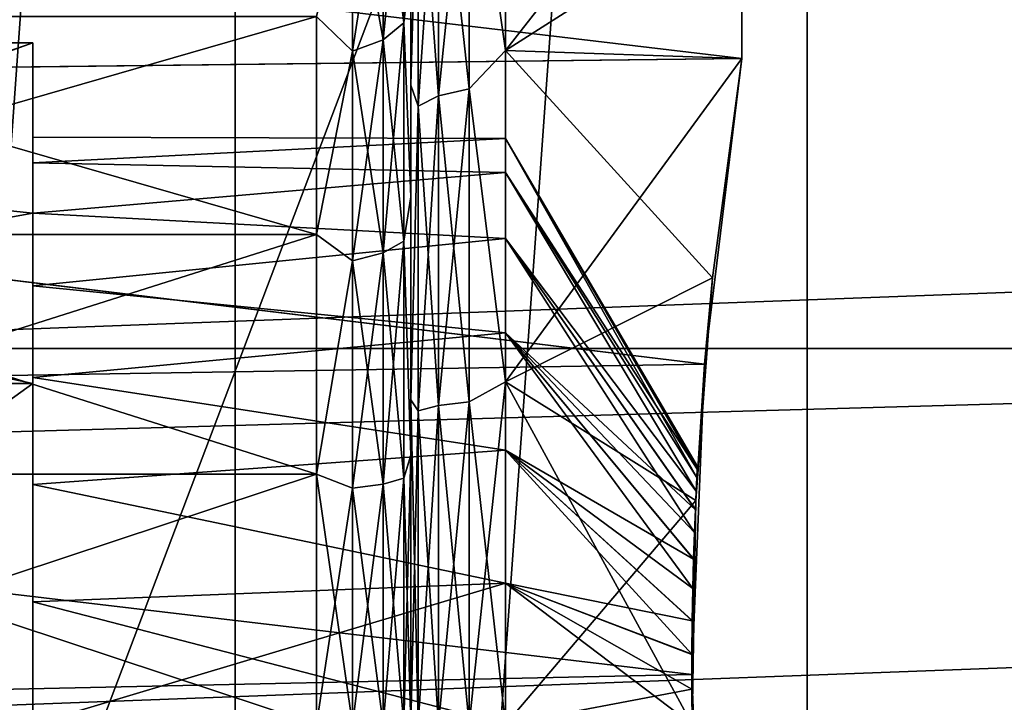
# Model space of a CAD drawing. Header units: metres. Extents: x -109 to 109, y -19 to 107.
# Tile 271 of 315: x 66.97 to 69.06, y 13.27 to 14.72. Entities that reach past the tile are written whole.
import ezdxf

# ---------------------------------------------------------------- set-up
doc = ezdxf.new("R2010")
doc.units = ezdxf.units.M
doc.layers.add('solid_21_412_310_XXX', color=7, linetype='CONTINUOUS')

msp = doc.modelspace()

# ---------------------------------------------------------------- linework, layer by layer
at = {"layer": 'solid_21_412_310_XXX'}
for points in [[(68.638618, 4.159486, 40.355), (68.638535, 22.292078, 40.355), (70.009521, 23.319054, 40.355)], [(70.009583, 3.132544, 40.355), (68.638618, 4.159486, 40.355), (70.009521, 23.319054, 40.355)], [(67.42791, 5.37108, 40.355), (67.427818, 21.080446, 40.355), (68.638535, 22.292078, 40.355)], [(68.638618, 4.159486, 40.355), (67.42791, 5.37108, 40.355), (68.638535, 22.292078, 40.355)], [(66.401894, 6.742917, 40.355), (66.89032, 20.412882, 40.355), (67.427818, 21.080446, 40.355)], [(67.42791, 5.37108, 40.355), (66.401894, 6.742917, 40.355), (67.427818, 21.080446, 40.355)], [(62.498146, 0.965167, -16.322948), (66.24247, 20.753584, -15.991887), (68.189705, 20.519022, -15.812044)], [(62.498146, 0.965167, -16.322948), (68.189705, 20.519022, -15.812044), (69.833221, 20.320616, -15.656162)], [(71.36982, 0.982973, -15.507031), (62.498146, 0.965167, -16.322948), (69.833221, 20.320616, -15.656162)], [(68, 14.652721, 59.538265), (68, 15.305224, 59.213356), (67.923462, 15.193205, 59.262615)], [(68, 15.305224, 52.496643), (68, 14.652721, 52.171734), (67.923462, 15.193205, 52.447384)], [(68.5, 14.971474, 52.311672), (68, 14.652721, 52.171734), (68, 15.305224, 52.496643)], [(68.5, 15.292175, 59.221401), (68, 15.305224, 59.213356), (68, 14.652721, 59.538265)], [(68.5, 14.971472, 59.398331), (68.5, 15.292175, 59.221401), (68, 14.652721, 59.538265)], [(63.652683, 15.212374, 52.383171), (68.5, 14.635795, 52.111744), (68.5, 15.258885, 52.410202)], [(63.652691, 15.21244, 59.32679), (68.5, 15.258885, 59.299797), (68.5, 14.635795, 59.598255)], [(68.5, 15.258885, 59.299797), (68.5, 14.971472, 59.398331), (68.5, 14.635795, 59.544777)], [(68.5, 15.258885, 59.299797), (68.5, 14.635795, 59.544777), (68.5, 14.635795, 59.598255)], [(68.5, 14.635795, 52.111744), (68.5, 14.971474, 52.311672), (68.5, 15.258885, 52.410202)], [(63.652683, 15.212374, 52.383171), (63.570457, 14.577461, 52.090286), (68.5, 14.635795, 52.111744)], [(63.570469, 14.577549, 59.619682), (63.652691, 15.21244, 59.32679), (68.5, 14.635795, 59.598255)], [(67.800003, 14.57901, 52.357662), (67.800003, 15.198768, 52.665966), (67.815163, 15.139009, 52.541252)], [(67.800003, 14.841231, 53.629482), (67.800003, 15.198768, 52.665966), (67.800003, 14.57901, 52.357662)], [(67.800003, 15.198744, 59.044048), (67.800003, 14.578989, 59.352345), (67.815163, 15.139009, 59.168747)], [(67.800003, 14.84126, 58.080498), (67.800003, 14.578989, 59.352345), (67.800003, 15.198744, 59.044048)], [(67.858521, 14.556742, 59.511684), (67.923462, 14.571589, 59.552479), (67.923462, 15.193205, 59.262615)], [(67.858521, 15.171498, 59.225018), (67.858521, 14.556742, 59.511684), (67.923462, 15.193205, 59.262615)], [(67.858521, 15.171498, 52.484982), (67.923462, 15.193205, 52.447384), (67.923462, 14.571589, 52.15752)], [(68, 14.652721, 59.538265), (67.923462, 15.193205, 59.262615), (67.923462, 14.571589, 59.552479)], [(68, 14.652721, 52.171734), (67.923462, 14.571589, 52.15752), (67.923462, 15.193205, 52.447384)], [(67.815163, 14.534518, 59.450626), (67.858521, 14.556742, 59.511684), (67.858521, 15.171498, 59.225018)], [(67.815163, 15.139009, 59.168747), (67.815163, 14.534518, 59.450626), (67.858521, 15.171498, 59.225018)], [(67.815163, 15.139009, 52.541252), (67.858521, 15.171498, 52.484982), (67.858521, 14.556742, 52.198315)], [(67.858521, 14.556742, 52.198315), (67.858521, 15.171498, 52.484982), (67.923462, 14.571589, 52.15752)], [(67.800003, 14.578989, 59.352345), (67.815163, 14.534518, 59.450626), (67.815163, 15.139009, 59.168747)], [(67.800003, 14.57901, 52.357662), (67.815163, 15.139009, 52.541252), (67.815163, 14.534518, 52.259373)], [(67.815163, 14.534518, 52.259373), (67.815163, 15.139009, 52.541252), (67.858521, 14.556742, 52.198315)], [(67.741478, 14.675097, 58.023998), (67.784836, 14.711194, 58.078026), (67.784836, 15.116343, 57.745525)], [(67.741478, 15.0704, 57.699581), (67.741478, 14.675097, 58.023998), (67.784836, 15.116343, 57.745525)], [(67.741478, 15.0704, 54.010418), (67.784836, 15.116343, 53.964474), (67.784836, 14.711194, 53.631977)], [(67.784836, 15.116343, 57.745525), (67.784836, 14.711194, 58.078026), (67.800003, 14.84126, 58.080498)], [(67.784836, 14.711194, 53.631977), (67.784836, 15.116343, 53.964474), (67.800003, 14.841231, 53.629482)], [(67.676537, 14.650979, 57.987907), (67.741478, 14.675097, 58.023998), (67.741478, 15.0704, 57.699581)], [(67.676537, 15.039704, 57.668888), (67.676537, 14.650979, 57.987907), (67.741478, 15.0704, 57.699581)], [(67.676537, 15.039704, 54.041111), (67.741478, 15.0704, 54.010418), (67.741478, 14.675097, 53.686001)], [(67.741478, 14.675097, 53.686001), (67.741478, 15.0704, 54.010418), (67.784836, 14.711194, 53.631977)], [(67.599998, 14.724669, 57.917992), (67.676537, 14.650979, 57.987907), (67.676537, 15.039704, 57.668888)], [(67.599998, 14.724669, 53.792007), (67.676537, 15.039704, 54.041111), (67.676537, 14.650979, 53.722095)], [(67.676537, 14.650979, 53.722095), (67.676537, 15.039704, 54.041111), (67.741478, 14.675097, 53.686001)], [(108.099518, 15.000281, 71.355003), (44.850693, 13.225817, 71.355003), (108.149307, 13.225817, 71.355003)], [(108.099518, 15.000281, 71.355003), (44.900478, 15.000278, 71.355003), (44.850693, 13.225817, 71.355003)], [(68.5, 14.971474, 52.311672), (68.5, 14.635795, 52.165222), (68, 14.652721, 52.171734)], [(68.5, 14.971472, 59.398331), (68, 14.652721, 59.538265), (68.5, 14.635795, 59.544777)], [(68.5, 14.635795, 52.111744), (68.5, 14.635795, 52.165222), (68.5, 14.971474, 52.311672)], [(67.784836, 14.711194, 58.078026), (67.800003, 14.343018, 58.36784), (67.800003, 14.84126, 58.080498)], [(67.784836, 14.711194, 53.631977), (67.800003, 14.841231, 53.629482), (67.800003, 14.34298, 53.342144)], [(67.800003, 14.84126, 58.080498), (67.800003, 14.343018, 58.36784), (67.800003, 14.578989, 59.352345)], [(67.800003, 14.34298, 53.342144), (67.800003, 14.841231, 53.629482), (67.800003, 14.57901, 52.357662)], [(65.973244, 14.81306, 39.855), (65.884048, 14.021696, 39.855), (87.026764, 14.813004, 39.855)], [(65.884048, 14.021696, 39.855), (87.115952, 14.021641, 39.855), (87.026764, 14.813004, 39.855)], [(66, 14.262997, 58.18454), (67.599998, 14.262996, 58.18454), (67.599998, 14.724669, 57.917992)], [(66, 14.724669, 57.917995), (66, 14.262997, 58.18454), (67.599998, 14.724669, 57.917992)], [(66, 14.724669, 53.792007), (67.599998, 14.724669, 53.792007), (67.599998, 14.262996, 53.525459)], [(66, 14.262997, 53.525459), (66, 14.724669, 53.792007), (67.599998, 14.262996, 53.525459)], [(67.599998, 14.724669, 57.917992), (67.599998, 14.262996, 58.18454), (67.676537, 14.650979, 57.987907)], [(67.599998, 14.262996, 53.525459), (67.599998, 14.724669, 53.792007), (67.676537, 14.650979, 53.722095)], [(67.741478, 14.224098, 58.265064), (67.784836, 14.248962, 58.325092), (67.784836, 14.711194, 58.078026)], [(67.741478, 14.675097, 58.023998), (67.741478, 14.224098, 58.265064), (67.784836, 14.711194, 58.078026)], [(67.741478, 14.675097, 53.686001), (67.784836, 14.711194, 53.631977), (67.784836, 14.248962, 53.384907)], [(67.784836, 14.711194, 58.078026), (67.784836, 14.248962, 58.325092), (67.800003, 14.343018, 58.36784)], [(67.784836, 14.248962, 53.384907), (67.784836, 14.711194, 53.631977), (67.800003, 14.34298, 53.342144)], [(67, 13.947505, 54.605), (63.574604, 14.669192, 55.855), (65, 13.975817, 54.654037)], [(67, 14.669192, 55.855), (65, 13.975817, 57.055962), (63.574604, 14.669192, 55.855)], [(67, 14.308349, 55.23), (67, 14.669192, 55.855), (63.574604, 14.669192, 55.855)], [(67, 14.308349, 55.23), (63.574604, 14.669192, 55.855), (67, 13.947505, 54.605)], [(67, 14.669192, 55.855), (65, 13.947505, 57.105), (65, 13.975817, 57.055962)], [(67, 14.669192, 55.855), (67, 14.308349, 56.48), (65, 13.947505, 57.105)], [(67, 14.414635, 56.241283), (67, 14.308349, 56.48), (67, 14.669192, 55.855)], [(67, 14.414635, 55.468719), (67, 14.669192, 55.855), (67, 14.308349, 55.23)], [(67, 14.468967, 55.985661), (67, 14.414635, 56.241283), (67, 14.669192, 55.855)], [(67, 14.468967, 55.724339), (67, 14.468967, 55.985661), (67, 14.669192, 55.855)], [(67, 14.414635, 55.468719), (67, 14.468967, 55.724339), (67, 14.669192, 55.855)], [(67.676537, 14.207486, 58.224957), (67.741478, 14.224098, 58.265064), (67.741478, 14.675097, 58.023998)], [(67.676537, 14.650979, 57.987907), (67.676537, 14.207486, 58.224957), (67.741478, 14.675097, 58.023998)], [(67.676537, 14.650979, 53.722095), (67.741478, 14.675097, 53.686001), (67.741478, 14.224098, 53.444935)], [(67.741478, 14.224098, 53.444935), (67.741478, 14.675097, 53.686001), (67.784836, 14.248962, 53.384907)], [(67.599998, 14.262996, 58.18454), (67.676537, 14.207486, 58.224957), (67.676537, 14.650979, 57.987907)], [(67.599998, 14.262996, 53.525459), (67.676537, 14.650979, 53.722095), (67.676537, 14.207486, 53.485043)], [(67.676537, 14.207486, 53.485043), (67.676537, 14.650979, 53.722095), (67.741478, 14.224098, 53.444935)], [(68, 13.951628, 59.737743), (68, 14.652721, 59.538265), (67.923462, 14.571589, 59.552479)], [(68, 14.652721, 52.171734), (68, 13.951628, 51.972256), (67.923462, 14.571589, 52.15752)], [(68.437965, 14.171585, 52.019897), (68, 13.951628, 51.972256), (68, 14.652721, 52.171734)], [(68.5, 14.635795, 52.165222), (68.437965, 14.171585, 52.019897), (68, 14.652721, 52.171734)], [(68.5, 14.635795, 59.544777), (68, 14.652721, 59.538265), (68, 13.951628, 59.737743)], [(63.570457, 14.577461, 52.090286), (68.420982, 13.988928, 51.928463), (68.5, 14.635795, 52.111744)], [(63.570469, 14.577549, 59.619682), (68.5, 14.635795, 59.598255), (68.420982, 13.988928, 59.781536)], [(68.437965, 14.171583, 59.690105), (68.5, 14.635795, 59.544777), (68, 13.951628, 59.737743)], [(68.5, 14.635795, 59.598255), (68.437965, 14.171583, 59.690105), (68.420982, 13.988928, 59.781536)], [(68.420982, 13.988928, 51.928463), (68.437965, 14.171585, 52.019897), (68.5, 14.635795, 52.165222)], [(68.420982, 13.988928, 51.928463), (68.5, 14.635795, 52.165222), (68.5, 14.635795, 52.111744)], [(68.5, 14.635795, 59.598255), (68.5, 14.635795, 59.544777), (68.437965, 14.171583, 59.690105)], [(63.570457, 14.577461, 52.090286), (63.517975, 13.909232, 51.913815), (68.420982, 13.988928, 51.928463)], [(63.517979, 13.909299, 59.796173), (63.570469, 14.577549, 59.619682), (68.420982, 13.988928, 59.781536)], [(67.800003, 13.912943, 52.168499), (67.800003, 14.57901, 52.357662), (67.815163, 14.534518, 52.259373)], [(67.800003, 14.34298, 53.342144), (67.800003, 14.57901, 52.357662), (67.800003, 13.912943, 52.168499)], [(67.800003, 14.578989, 59.352345), (67.800003, 13.912923, 59.541504), (67.815163, 14.534518, 59.450626)], [(67.800003, 14.343018, 58.36784), (67.800003, 13.912923, 59.541504), (67.800003, 14.578989, 59.352345)], [(67.858521, 13.901545, 59.687244), (67.923462, 13.909083, 59.729996), (67.923462, 14.571589, 59.552479)], [(67.858521, 14.556742, 59.511684), (67.858521, 13.901545, 59.687244), (67.923462, 14.571589, 59.552479)], [(67.858521, 14.556742, 52.198315), (67.923462, 14.571589, 52.15752), (67.923462, 13.909083, 51.980003)], [(68, 13.951628, 59.737743), (67.923462, 14.571589, 59.552479), (67.923462, 13.909083, 59.729996)], [(68, 13.951628, 51.972256), (67.923462, 13.909083, 51.980003), (67.923462, 14.571589, 52.15752)], [(67.815163, 13.890262, 59.623253), (67.858521, 13.901545, 59.687244), (67.858521, 14.556742, 59.511684)], [(67.815163, 14.534518, 59.450626), (67.815163, 13.890262, 59.623253), (67.858521, 14.556742, 59.511684)], [(67.815163, 14.534518, 52.259373), (67.858521, 14.556742, 52.198315), (67.858521, 13.901545, 52.022755)], [(67.858521, 13.901545, 52.022755), (67.858521, 14.556742, 52.198315), (67.923462, 13.909083, 51.980003)], [(67.800003, 13.912923, 59.541504), (67.815163, 13.890262, 59.623253), (67.815163, 14.534518, 59.450626)], [(67.800003, 13.912943, 52.168499), (67.815163, 14.534518, 52.259373), (67.815163, 13.890262, 52.086746)], [(67.815163, 13.890262, 52.086746), (67.815163, 14.534518, 52.259373), (67.858521, 13.901545, 52.022755)], [(68, 14.466703, 56.005665), (67, 14.414635, 56.241283), (67, 14.468967, 55.985661)], [(68, 14.466703, 56.005665), (67, 14.468967, 55.985661), (67, 14.468967, 55.724339)], [(68, 14.466703, 55.704334), (67, 14.468967, 55.724339), (67, 14.414635, 55.468719)], [(68, 14.466703, 55.704334), (68, 14.466703, 56.005665), (67, 14.468967, 55.724339)], [(68, 14.466703, 56.005665), (68, 14.394587, 56.298256), (67, 14.414635, 56.241283)], [(68, 14.394587, 55.411743), (68, 14.466703, 55.704334), (67, 14.414635, 55.468719)], [(68.404961, 13.748662, 56.021088), (68, 14.394587, 56.298256), (68, 14.466703, 56.005665)], [(68.406212, 13.772233, 55.854904), (68, 14.466703, 56.005665), (68, 14.466703, 55.704334)], [(68.405891, 13.766295, 55.939064), (68.404961, 13.748662, 56.021088), (68, 14.466703, 56.005665)], [(68.406212, 13.772233, 55.854904), (68.405891, 13.766295, 55.939064), (68, 14.466703, 56.005665)], [(68.405891, 13.766268, 55.770744), (68, 14.466703, 55.704334), (68, 14.394587, 55.411743)], [(68.405891, 13.766268, 55.770744), (68.406212, 13.772233, 55.854904), (68, 14.466703, 55.704334)], [(68, 14.394587, 56.298256), (67, 14.308349, 56.48), (67, 14.414635, 56.241283)], [(68, 14.394587, 55.411743), (67, 14.414635, 55.468719), (67, 14.308349, 55.23)], [(68, 14.394587, 56.298256), (68, 14.254536, 56.565098), (67, 14.308349, 56.48)], [(68, 14.254536, 55.144901), (68, 14.394587, 55.411743), (67, 14.308349, 55.23)], [(68.403511, 13.719791, 56.099316), (68, 14.254536, 56.565098), (68, 14.394587, 56.298256)], [(68.404961, 13.748662, 56.021088), (68.403511, 13.719791, 56.099316), (68, 14.394587, 56.298256)], [(68.403511, 13.719713, 55.610512), (68, 14.394587, 55.411743), (68, 14.254536, 55.144901)], [(68.404953, 13.748609, 55.688728), (68.405891, 13.766268, 55.770744), (68, 14.394587, 55.411743)], [(68.403511, 13.719713, 55.610512), (68.404953, 13.748609, 55.688728), (68, 14.394587, 55.411743)], [(67.784836, 14.248962, 58.325092), (67.800003, 13.795754, 58.545288), (67.800003, 14.343018, 58.36784)], [(67.784836, 14.248962, 53.384907), (67.800003, 14.34298, 53.342144), (67.800003, 13.795712, 53.1647)], [(67.800003, 14.343018, 58.36784), (67.800003, 13.795754, 58.545288), (67.800003, 13.912923, 59.541504)], [(67.800003, 13.795712, 53.1647), (67.800003, 14.34298, 53.342144), (67.800003, 13.912943, 52.168499)], [(67, 14.308349, 56.48), (67, 13.947505, 57.105), (65, 13.947505, 57.105)], [(67, 14.154756, 56.691406), (67, 13.947505, 57.105), (67, 14.308349, 56.48)], [(68, 14.254536, 56.565098), (67, 14.154756, 56.691406), (67, 14.308349, 56.48)], [(67, 14.154756, 55.018597), (67, 14.308349, 55.23), (67, 13.947505, 54.605)], [(68, 14.254536, 55.144901), (67, 14.308349, 55.23), (67, 14.154756, 55.018597)], [(66, 14.262997, 58.18454), (66, 13.755992, 58.349277), (67.599998, 14.262996, 58.18454)], [(66, 14.262997, 53.525459), (67.599998, 14.262996, 53.525459), (67.599998, 13.755992, 53.360725)], [(66, 13.755992, 53.360725), (66, 14.262997, 53.525459), (67.599998, 13.755992, 53.360725)], [(66, 13.755992, 58.349277), (67.599998, 13.755992, 58.349277), (67.599998, 14.262996, 58.18454)], [(68, 14.054736, 54.919376), (68, 14.254536, 55.144901), (67, 14.154756, 55.018597)], [(68, 14.254536, 56.565098), (68, 14.054736, 56.790623), (67, 14.154756, 56.691406)], [(67.599998, 14.262996, 58.18454), (67.599998, 13.755992, 58.349277), (67.676537, 14.207486, 58.224957)], [(67.599998, 13.755992, 53.360725), (67.599998, 14.262996, 53.525459), (67.676537, 14.207486, 53.485043)], [(67.741478, 13.734736, 58.413509), (67.784836, 13.747412, 58.477234), (67.784836, 14.248962, 58.325092)], [(67.741478, 14.224098, 58.265064), (67.741478, 13.734736, 58.413509), (67.784836, 14.248962, 58.325092)], [(67.741478, 14.224098, 53.444935), (67.784836, 14.248962, 53.384907), (67.784836, 13.747412, 53.232765)], [(67.784836, 14.248962, 58.325092), (67.784836, 13.747412, 58.477234), (67.800003, 13.795754, 58.545288)], [(67.784836, 13.747412, 53.232765), (67.784836, 14.248962, 53.384907), (67.800003, 13.795712, 53.1647)], [(68.399765, 13.632366, 56.236591), (68, 14.054736, 56.790623), (68, 14.254536, 56.565098)], [(68.401726, 13.680763, 56.171471), (68.399765, 13.632366, 56.236591), (68, 14.254536, 56.565098)], [(68.403511, 13.719791, 56.099316), (68.401726, 13.680763, 56.171471), (68, 14.254536, 56.565098)], [(68.401718, 13.680663, 55.538372), (68, 14.254536, 55.144901), (68, 14.054736, 54.919376)], [(68.401718, 13.680663, 55.538372), (68.403511, 13.719713, 55.610512), (68, 14.254536, 55.144901)], [(67.599998, 13.755992, 58.349277), (67.676537, 13.726268, 58.370934), (67.676537, 14.207486, 58.224957)], [(67.599998, 13.755992, 53.360725), (67.676537, 14.207486, 53.485043), (67.676537, 13.726268, 53.339066)], [(67.676537, 13.726268, 58.370934), (67.741478, 13.734736, 58.413509), (67.741478, 14.224098, 58.265064)], [(67.676537, 14.207486, 58.224957), (67.676537, 13.726268, 58.370934), (67.741478, 14.224098, 58.265064)], [(67.676537, 14.207486, 53.485043), (67.741478, 14.224098, 53.444935), (67.741478, 13.734736, 53.29649)], [(67.676537, 13.726268, 53.339066), (67.676537, 14.207486, 53.485043), (67.741478, 13.734736, 53.29649)], [(67.741478, 13.734736, 53.29649), (67.741478, 14.224098, 53.444935), (67.784836, 13.747412, 53.232765)], [(68.437965, 14.171585, 52.019897), (68.402596, 13.700275, 51.933598), (68, 13.951628, 51.972256)], [(68.402596, 13.700275, 59.776402), (68.437965, 14.171583, 59.690105), (68, 13.951628, 59.737743)], [(68.420982, 13.988928, 51.928463), (68.402596, 13.700275, 51.933598), (68.437965, 14.171585, 52.019897)], [(68.420982, 13.988928, 59.781536), (68.437965, 14.171583, 59.690105), (68.402596, 13.700275, 59.776402)], [(67, 14.154756, 56.691406), (67, 13.960548, 56.866268), (67, 13.947505, 57.105)], [(67, 13.960548, 54.843731), (67, 14.154756, 55.018597), (67, 13.947505, 54.605)], [(68, 14.054736, 54.919376), (67, 14.154756, 55.018597), (67, 13.960548, 54.843731)], [(68, 14.054736, 56.790623), (67, 13.960548, 56.866268), (67, 14.154756, 56.691406)], [(68, 13.80673, 54.748184), (68, 14.054736, 54.919376), (67, 13.960548, 54.843731)], [(68, 14.054736, 56.790623), (68, 13.80673, 56.961815), (67, 13.960548, 56.866268)], [(68.396187, 13.513694, 56.339741), (68, 13.80673, 56.961815), (68, 14.054736, 56.790623)], [(68.397858, 13.576298, 56.292904), (68.396187, 13.513694, 56.339741), (68, 14.054736, 56.790623)], [(68.399765, 13.632366, 56.236591), (68.397858, 13.576298, 56.292904), (68, 14.054736, 56.790623)], [(68.397858, 13.57616, 55.416977), (68, 14.054736, 54.919376), (68, 13.80673, 54.748184)], [(68.399765, 13.632248, 55.47327), (68.401718, 13.680663, 55.538372), (68, 14.054736, 54.919376)], [(68.397858, 13.57616, 55.416977), (68.399765, 13.632248, 55.47327), (68, 14.054736, 54.919376)], [(65.884048, 14.021696, 39.855), (65.854248, 13.225844, 39.855), (87.115952, 14.021641, 39.855)], [(65.854248, 13.225844, 39.855), (87.145752, 13.225789, 39.855), (87.115952, 14.021641, 39.855)], [(63.517975, 13.909232, 51.913815), (68.394073, 13.331939, 51.856403), (68.420982, 13.988928, 51.928463)], [(63.517979, 13.909299, 59.796173), (68.420982, 13.988928, 59.781536), (68.394073, 13.331939, 59.853596)], [(68.420982, 13.988928, 59.781536), (68.402596, 13.700275, 59.776402), (68.394073, 13.331939, 59.853596)], [(68.394073, 13.331939, 51.856403), (68.402596, 13.700275, 51.933598), (68.420982, 13.988928, 51.928463)], [(67, 13.947505, 54.605), (65, 13.975817, 54.654037), (65, 13.947505, 54.605)], [(67, 13.960548, 56.866268), (67, 13.734237, 56.996929), (67, 13.947505, 57.105)], [(67, 13.734237, 54.71307), (67, 13.960548, 54.843731), (67, 13.947505, 54.605)], [(68, 13.80673, 54.748184), (67, 13.960548, 54.843731), (67, 13.734237, 54.71307)], [(68, 13.80673, 56.961815), (67, 13.734237, 56.996929), (67, 13.960548, 56.866268)], [(67, 12.504129, 54.605), (65, 13.947505, 54.605), (65, 12.504129, 54.605)], [(67, 13.225817, 54.605), (65, 13.947505, 54.605), (67, 12.504129, 54.605)], [(67, 13.225817, 54.605), (67, 13.947505, 54.605), (65, 13.947505, 54.605)], [(67, 13.947505, 57.105), (65, 12.504129, 57.105), (65, 13.947505, 57.105)], [(67, 13.225817, 57.105), (65, 12.504129, 57.105), (67, 13.947505, 57.105)], [(67, 13.485696, 57.077686), (67, 13.225817, 57.105), (67, 13.947505, 57.105)], [(67, 13.734237, 56.996929), (67, 13.485696, 57.077686), (67, 13.947505, 57.105)], [(67, 13.485696, 54.632313), (67, 13.947505, 54.605), (67, 13.225817, 54.605)], [(67, 13.485696, 54.632313), (67, 13.734237, 54.71307), (67, 13.947505, 54.605)], [(68, 13.951628, 51.972256), (68, 13.225817, 51.904999), (67.923462, 13.909083, 51.980003)], [(68, 13.951628, 59.737743), (67.923462, 13.225817, 59.789776), (68, 13.225817, 59.805)], [(68, 13.951628, 59.737743), (67.923462, 13.909083, 59.729996), (67.923462, 13.225817, 59.789776)], [(68, 13.951628, 51.972256), (68.394714, 13.225817, 51.904999), (68, 13.225817, 51.904999)], [(68.402596, 13.700275, 51.933598), (68.394714, 13.225817, 51.904999), (68, 13.951628, 51.972256)], [(68.402596, 13.700275, 59.776402), (68, 13.951628, 59.737743), (68, 13.225817, 59.805)], [(63.5, 13.225817, 59.855), (63.517979, 13.909299, 59.796173), (68.394073, 13.331939, 59.853596)], [(63.517975, 13.909232, 51.913815), (63.5, 13.225817, 51.855), (68.394073, 13.331939, 51.856403)], [(67.800003, 13.912943, 52.168499), (67.815163, 13.225817, 52.028614), (67.800003, 13.225817, 52.105)], [(67.800003, 13.795712, 53.1647), (67.800003, 13.912943, 52.168499), (67.800003, 13.225817, 52.105)], [(67.800003, 13.912943, 52.168499), (67.815163, 13.890262, 52.086746), (67.815163, 13.225817, 52.028614)], [(67.800003, 13.912923, 59.541504), (67.800003, 13.225817, 59.605), (67.815163, 13.890262, 59.623253)], [(67.800003, 13.225817, 58.605), (67.800003, 13.225817, 59.605), (67.800003, 13.912923, 59.541504)], [(67.800003, 13.795754, 58.545288), (67.800003, 13.225817, 58.605), (67.800003, 13.912923, 59.541504)], [(67.858521, 13.901545, 59.687244), (67.815163, 13.225817, 59.681385), (67.858521, 13.225817, 59.746365)], [(67.815163, 13.890262, 59.623253), (67.815163, 13.225817, 59.681385), (67.858521, 13.901545, 59.687244)], [(67.815163, 13.890262, 52.086746), (67.858521, 13.901545, 52.022755), (67.858521, 13.225817, 51.963638)], [(67.858521, 13.901545, 52.022755), (67.923462, 13.909083, 51.980003), (67.923462, 13.225817, 51.920223)], [(67.923462, 13.909083, 59.729996), (67.858521, 13.225817, 59.746365), (67.923462, 13.225817, 59.789776)], [(67.858521, 13.901545, 59.687244), (67.858521, 13.225817, 59.746365), (67.923462, 13.909083, 59.729996)], [(67.858521, 13.901545, 52.022755), (67.923462, 13.225817, 51.920223), (67.858521, 13.225817, 51.963638)], [(67.923462, 13.909083, 51.980003), (68, 13.225817, 51.904999), (67.923462, 13.225817, 51.920223)], [(67.815163, 13.890262, 59.623253), (67.800003, 13.225817, 59.605), (67.815163, 13.225817, 59.681385)], [(67.815163, 13.890262, 52.086746), (67.858521, 13.225817, 51.963638), (67.815163, 13.225817, 52.028614)], [(68, 13.524934, 54.641315), (68, 13.80673, 54.748184), (67, 13.734237, 54.71307)], [(68, 13.80673, 56.961815), (68, 13.524934, 57.068684), (67, 13.734237, 56.996929)], [(67.784836, 13.225817, 58.52861), (67.800003, 13.225817, 58.605), (67.800003, 13.795754, 58.545288)], [(67.784836, 13.747412, 58.477234), (67.784836, 13.225817, 58.52861), (67.800003, 13.795754, 58.545288)], [(67.784836, 13.747412, 53.232765), (67.800003, 13.795712, 53.1647), (67.800003, 13.225817, 53.105)], [(67.800003, 13.795712, 53.1647), (67.800003, 13.225817, 52.105), (67.800003, 13.225817, 53.105)], [(68.394203, 13.374624, 56.402351), (68, 13.524934, 57.068684), (68, 13.80673, 56.961815)], [(68.39492, 13.445899, 56.376434), (68.394203, 13.374624, 56.402351), (68, 13.80673, 56.961815)], [(68.396187, 13.513694, 56.339741), (68.39492, 13.445899, 56.376434), (68, 13.80673, 56.961815)], [(68.39492, 13.44574, 55.333496), (68, 13.80673, 54.748184), (68, 13.524934, 54.641315)], [(68.396187, 13.513547, 55.370163), (68.397858, 13.57616, 55.416977), (68, 13.80673, 54.748184)], [(68.39492, 13.44574, 55.333496), (68.396187, 13.513547, 55.370163), (68, 13.80673, 54.748184)], [(68.405891, 13.766268, 55.770744), (68.405891, 13.766295, 55.939064), (68.406212, 13.772233, 55.854904)], [(66, 13.755992, 53.360725), (67.599998, 13.755992, 53.360725), (67.599998, 13.225817, 53.305)], [(66, 13.225817, 53.305), (66, 13.755992, 53.360725), (67.599998, 13.225817, 53.305)], [(66, 13.225817, 58.404999), (67.599998, 13.225817, 58.404999), (67.599998, 13.755992, 58.349277)], [(66, 13.755992, 58.349277), (66, 13.225817, 58.404999), (67.599998, 13.755992, 58.349277)], [(67.599998, 13.755992, 53.360725), (67.676537, 13.225817, 53.289776), (67.599998, 13.225817, 53.305)], [(67.599998, 13.755992, 58.349277), (67.599998, 13.225817, 58.404999), (67.676537, 13.726268, 58.370934)], [(67.599998, 13.755992, 53.360725), (67.676537, 13.726268, 53.339066), (67.676537, 13.225817, 53.289776)], [(68.404953, 13.748609, 55.688728), (68.404961, 13.748662, 56.021088), (68.405891, 13.766268, 55.770744)], [(68.405891, 13.766268, 55.770744), (68.404961, 13.748662, 56.021088), (68.405891, 13.766295, 55.939064)], [(68, 13.524934, 54.641315), (67, 13.734237, 54.71307), (67, 13.485696, 54.632313)], [(68, 13.524934, 57.068684), (67, 13.485696, 57.077686), (67, 13.734237, 56.996929)], [(67.741478, 13.734736, 58.413509), (67.676537, 13.225817, 58.420223), (67.741478, 13.225817, 58.463634)], [(67.676537, 13.726268, 58.370934), (67.676537, 13.225817, 58.420223), (67.741478, 13.734736, 58.413509)], [(67.676537, 13.726268, 53.339066), (67.741478, 13.734736, 53.29649), (67.741478, 13.225817, 53.246365)], [(67.741478, 13.734736, 53.29649), (67.784836, 13.747412, 53.232765), (67.784836, 13.225817, 53.181393)], [(67.784836, 13.747412, 58.477234), (67.741478, 13.225817, 58.463634), (67.784836, 13.225817, 58.52861)], [(67.741478, 13.734736, 58.413509), (67.741478, 13.225817, 58.463634), (67.784836, 13.747412, 58.477234)], [(67.741478, 13.734736, 53.29649), (67.784836, 13.225817, 53.181393), (67.741478, 13.225817, 53.246365)], [(67.784836, 13.747412, 53.232765), (67.800003, 13.225817, 53.105), (67.784836, 13.225817, 53.181393)], [(68.404953, 13.748609, 55.688728), (68.403511, 13.719791, 56.099316), (68.404961, 13.748662, 56.021088)], [(68.403511, 13.719713, 55.610512), (68.403511, 13.719791, 56.099316), (68.404953, 13.748609, 55.688728)], [(67.676537, 13.726268, 58.370934), (67.599998, 13.225817, 58.404999), (67.676537, 13.225817, 58.420223)], [(67.676537, 13.726268, 53.339066), (67.741478, 13.225817, 53.246365), (67.676537, 13.225817, 53.289776)], [(68.401718, 13.680663, 55.538372), (68.401726, 13.680763, 56.171471), (68.403511, 13.719713, 55.610512)], [(68.403511, 13.719713, 55.610512), (68.401726, 13.680763, 56.171471), (68.403511, 13.719791, 56.099316)], [(68.402596, 13.700275, 59.776402), (68, 13.225817, 59.805), (68.394714, 13.225817, 59.805)], [(68.394073, 13.331939, 51.856403), (68.394714, 13.225817, 51.904999), (68.402596, 13.700275, 51.933598)], [(68.394073, 13.331939, 59.853596), (68.402596, 13.700275, 59.776402), (68.394714, 13.225817, 59.805)], [(68.401718, 13.680663, 55.538372), (68.399765, 13.632366, 56.236591), (68.401726, 13.680763, 56.171471)], [(68.399765, 13.632248, 55.47327), (68.399765, 13.632366, 56.236591), (68.401718, 13.680663, 55.538372)], [(68.399765, 13.632248, 55.47327), (68.397858, 13.576298, 56.292904), (68.399765, 13.632366, 56.236591)], [(68.397858, 13.57616, 55.416977), (68.397858, 13.576298, 56.292904), (68.399765, 13.632248, 55.47327)], [(68.397858, 13.57616, 55.416977), (68.396187, 13.513694, 56.339741), (68.397858, 13.576298, 56.292904)], [(68.396187, 13.513547, 55.370163), (68.396187, 13.513694, 56.339741), (68.397858, 13.57616, 55.416977)], [(68, 13.524934, 54.641315), (67, 13.485696, 54.632313), (67, 13.225817, 54.605)], [(68, 13.225817, 54.605), (68, 13.524934, 54.641315), (67, 13.225817, 54.605)], [(68, 13.524934, 57.068684), (68, 13.225817, 57.105), (67, 13.485696, 57.077686)], [(68.394714, 13.225817, 56.421329), (68, 13.225817, 57.105), (68, 13.524934, 57.068684)], [(68.394119, 13.300627, 56.417412), (68.394714, 13.225817, 56.421329), (68, 13.524934, 57.068684)], [(68.394203, 13.374624, 56.402351), (68.394119, 13.300627, 56.417412), (68, 13.524934, 57.068684)], [(68.394119, 13.300583, 55.292576), (68, 13.524934, 54.641315), (68, 13.225817, 54.605)], [(68.394203, 13.374459, 55.307602), (68.39492, 13.44574, 55.333496), (68, 13.524934, 54.641315)], [(68.394119, 13.300583, 55.292576), (68.394203, 13.374459, 55.307602), (68, 13.524934, 54.641315)], [(68.396187, 13.513547, 55.370163), (68.39492, 13.445899, 56.376434), (68.396187, 13.513694, 56.339741)], [(68.39492, 13.44574, 55.333496), (68.39492, 13.445899, 56.376434), (68.396187, 13.513547, 55.370163)], [(68, 13.225817, 57.105), (67, 13.225817, 57.105), (67, 13.485696, 57.077686)], [(68.39492, 13.44574, 55.333496), (68.394203, 13.374624, 56.402351), (68.39492, 13.445899, 56.376434)], [(68.394203, 13.374459, 55.307602), (68.394203, 13.374624, 56.402351), (68.39492, 13.44574, 55.333496)], [(68.394203, 13.374459, 55.307602), (68.394119, 13.300627, 56.417412), (68.394203, 13.374624, 56.402351)], [(68.394119, 13.300583, 55.292576), (68.394119, 13.300627, 56.417412), (68.394203, 13.374459, 55.307602)], [(63.5, 13.225817, 51.855), (68.420517, 12.673247, 51.893349), (68.394073, 13.331939, 51.856403)], [(63.5, 13.225817, 59.855), (68.394073, 13.331939, 59.853596), (68.420517, 12.673247, 59.816654)], [(68.420517, 12.673247, 51.893349), (68.394714, 13.225817, 51.904999), (68.394073, 13.331939, 51.856403)], [(68.394073, 13.331939, 59.853596), (68.394714, 13.225817, 59.805), (68.420517, 12.673247, 59.816654)], [(68.394119, 13.300583, 55.292576), (68, 13.225817, 54.605), (68.394714, 13.225817, 55.28867)], [(68.394119, 13.300627, 56.417412), (68.394714, 13.225817, 55.28867), (68.394714, 13.225817, 56.421329)], [(68.394119, 13.300583, 55.292576), (68.394714, 13.225817, 55.28867), (68.394119, 13.300627, 56.417412)]]:
    msp.add_3dface(points, dxfattribs=at)

doc.saveas('drawing.dxf')
